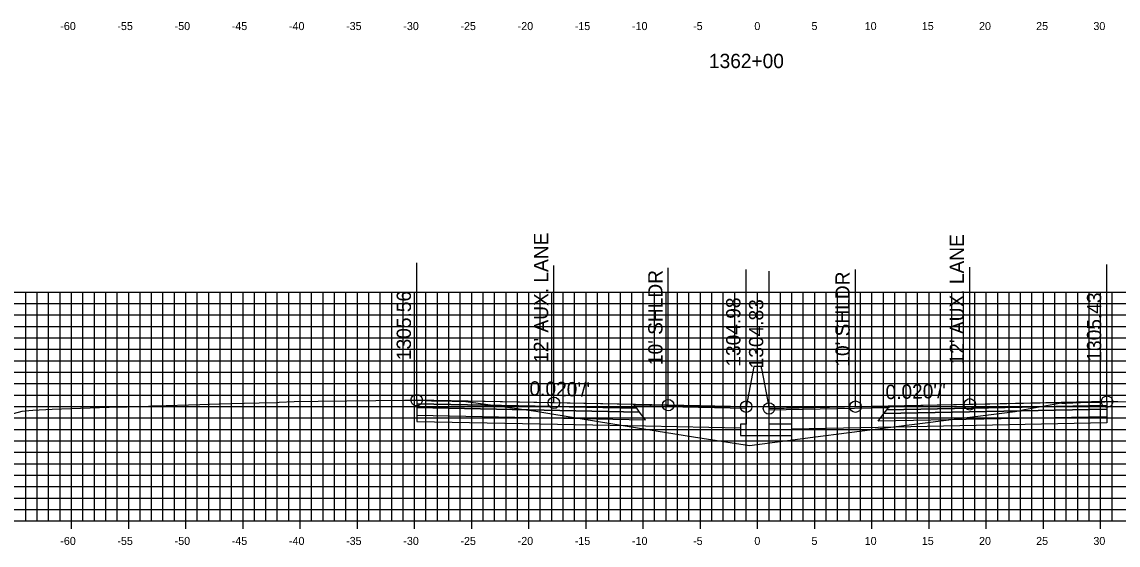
# Model space of a CAD drawing. Extents: x 674939 to 678919, y 750652 to 765176.
# Drawn here: x 678674.2 to 678770.1, y 754025.4 to 754071.2 of the extents above; entities that cross this region are included whole.
import ezdxf

# ---------------------------------------------------------------- set-up
doc = ezdxf.new("R2010")
doc.units = 0
for name, color, linetype in [('R_Alt Surface', 7, 'Continuous'), ('R_Axis', 7, 'Continuous'), ('R_Axis Annot', 7, 'Continuous'), ('R_Exist Surface', 7, 'Continuous'), ('R_Fin Surface', 7, 'Continuous'), ('R_Grid', 7, 'Continuous'), ('R_No Plot', 7, 'Continuous'), ('R_Proposed Road', 7, 'Continuous'), ('R_Xsect Elev', 7, 'Continuous'), ('R_Xsect Slope', 7, 'Continuous')]:
    doc.layers.add(name, color=color, linetype=linetype)

msp = doc.modelspace()

# ---------------------------------------------------------------- linework, layer by layer
at = {"layer": 'R_Alt Surface'}
for points in [[(678708.719, 754037.781), (678708.719, 754037.451), (678728.219, 754037.061), (678727.969, 754037.396)], [(678708.719, 754037.451), (678708.719, 754036.791), (678728.719, 754036.391), (678728.219, 754037.061)], [(678769.089, 754037.316), (678769.089, 754036.656), (678749.089, 754036.256), (678749.589, 754036.926)], [(678769.089, 754037.646), (678769.089, 754037.316), (678749.589, 754036.926), (678749.839, 754037.261)]]:
    msp.add_lwpolyline(points, close=True, dxfattribs=at)
for points in [[(678708.719, 754036.791), (678708.719, 754036.251), (678728.719, 754035.851), (678737.033, 754035.685)], [(678769.089, 754036.656), (678769.089, 754036.116), (678749.089, 754035.716), (678741.533, 754035.565)]]:
    msp.add_lwpolyline(points, dxfattribs=at)
at = {"layer": 'R_Axis'}
for p, q in [((678678.533, 754026.851), (678678.533, 754028.251)), ((678683.533, 754026.851), (678683.533, 754028.251)), ((678688.533, 754026.851), (678688.533, 754028.251)), ((678693.533, 754026.851), (678693.533, 754028.251)), ((678698.533, 754026.851), (678698.533, 754028.251)), ((678703.533, 754026.851), (678703.533, 754028.251)), ((678708.533, 754026.851), (678708.533, 754028.251)), ((678713.533, 754026.851), (678713.533, 754028.251)), ((678718.533, 754026.851), (678718.533, 754028.251)), ((678723.533, 754026.851), (678723.533, 754028.251)), ((678728.533, 754026.851), (678728.533, 754028.251)), ((678733.533, 754026.851), (678733.533, 754028.251)), ((678738.533, 754026.851), (678738.533, 754028.251)), ((678743.533, 754026.851), (678743.533, 754028.251)), ((678748.533, 754026.851), (678748.533, 754028.251)), ((678753.533, 754026.851), (678753.533, 754028.251)), ((678758.533, 754026.851), (678758.533, 754028.251)), ((678763.533, 754026.851), (678763.533, 754028.251)), ((678768.533, 754026.851), (678768.533, 754028.251)), ((678638.533, 754027.551), (678838.533, 754027.551))]:
    msp.add_line(p, q, dxfattribs=at)
at = {"layer": 'R_Exist Surface'}
msp.add_lwpolyline([(678672.376, 754036.634), (678674.21, 754037.154), (678674.808, 754037.211), (678675.137, 754037.236), (678676.839, 754037.312), (678682.644, 754037.516), (678683.412, 754037.53), (678684.718, 754037.554), (678684.855, 754037.56), (678684.925, 754037.564), (678685.58, 754037.595), (678685.827, 754037.607), (678689.747, 754037.736), (678691.447, 754037.791), (678693.625, 754037.834), (678694.941, 754037.869), (678696.538, 754037.907), (678696.702, 754037.92), (678698.009, 754037.976), (678700.092, 754038.005), (678707.641, 754038.101), (678708.628, 754038.115), (678708.651, 754038.114), (678708.719, 754038.111), (678709.079, 754038.094), (678710.028, 754038.055), (678710.754, 754038.059), (678711.083, 754038.056), (678711.519, 754038.052), (678711.809, 754038.031), (678712.303, 754038.012), (678713.029, 754038.002), (678715.806, 754037.615), (678719.148, 754037.131), (678723.18, 754036.472), (678728.023, 754035.684), (678732.926, 754034.907), (678737.82, 754034.13), (678743.378, 754034.863), (678749.729, 754035.682), (678758.262, 754036.767), (678761.064, 754037.127), (678761.875, 754037.282), (678765.085, 754037.872), (678765.139, 754037.856), (678765.433, 754037.853), (678766.777, 754037.897), (678767.218, 754037.916), (678767.978, 754037.93), (678768.491, 754037.944), (678768.913, 754037.966), (678769.089, 754037.976), (678769.3, 754037.987), (678769.418, 754037.994), (678770.051, 754037.99), (678771.885, 754037.957)], dxfattribs=at)
at = {"layer": 'R_Fin Surface'}
for points in [[(678737.533, 754037.535), (678730.719, 754037.671), (678720.719, 754037.871), (678708.719, 754038.111)], [(678769.089, 754037.976), (678757.089, 754037.736), (678747.089, 754037.536), (678739.533, 754037.385)]]:
    msp.add_lwpolyline(points, dxfattribs=at)
for points in [[(678708.719, 754038.111), (678708.719, 754037.781), (678727.969, 754037.396), (678727.719, 754037.731)], [(678727.719, 754037.731), (678737.533, 754037.535), (678737.537, 754037.377), (678727.838, 754037.571)], [(678769.089, 754037.976), (678769.089, 754037.646), (678749.839, 754037.261), (678750.089, 754037.596)], [(678749.97, 754037.436), (678739.533, 754037.228), (678739.533, 754037.385), (678750.089, 754037.596)]]:
    msp.add_lwpolyline(points, close=True, dxfattribs=at)
at = {"layer": 'R_Grid'}
for p, q in [((678638.533, 754047.551), (678838.533, 754047.551)), ((678674.533, 754027.551), (678674.533, 754047.551)), ((678675.533, 754027.551), (678675.533, 754047.551)), ((678676.533, 754027.551), (678676.533, 754047.551)), ((678677.533, 754027.551), (678677.533, 754047.551)), ((678678.533, 754027.551), (678678.533, 754047.551)), ((678679.533, 754027.551), (678679.533, 754047.551)), ((678680.533, 754027.551), (678680.533, 754047.551)), ((678681.533, 754027.551), (678681.533, 754047.551)), ((678682.533, 754027.551), (678682.533, 754047.551)), ((678683.533, 754027.551), (678683.533, 754047.551)), ((678684.533, 754027.551), (678684.533, 754047.551)), ((678685.533, 754027.551), (678685.533, 754047.551)), ((678686.533, 754027.551), (678686.533, 754047.551)), ((678687.533, 754027.551), (678687.533, 754047.551)), ((678688.533, 754027.551), (678688.533, 754047.551)), ((678689.533, 754027.551), (678689.533, 754047.551)), ((678690.533, 754027.551), (678690.533, 754047.551)), ((678691.533, 754027.551), (678691.533, 754047.551)), ((678692.533, 754027.551), (678692.533, 754047.551)), ((678693.533, 754027.551), (678693.533, 754047.551)), ((678694.533, 754027.551), (678694.533, 754047.551)), ((678695.533, 754027.551), (678695.533, 754047.551)), ((678696.533, 754027.551), (678696.533, 754047.551)), ((678697.533, 754027.551), (678697.533, 754047.551)), ((678698.533, 754027.551), (678698.533, 754047.551)), ((678699.533, 754027.551), (678699.533, 754047.551)), ((678700.533, 754027.551), (678700.533, 754047.551)), ((678701.533, 754027.551), (678701.533, 754047.551)), ((678702.533, 754027.551), (678702.533, 754047.551)), ((678703.533, 754027.551), (678703.533, 754047.551)), ((678704.533, 754027.551), (678704.533, 754047.551)), ((678705.533, 754027.551), (678705.533, 754047.551)), ((678706.533, 754027.551), (678706.533, 754047.551)), ((678707.533, 754027.551), (678707.533, 754047.551)), ((678708.533, 754027.551), (678708.533, 754047.551)), ((678709.533, 754027.551), (678709.533, 754047.551)), ((678710.533, 754027.551), (678710.533, 754047.551)), ((678711.533, 754027.551), (678711.533, 754047.551)), ((678712.533, 754027.551), (678712.533, 754047.551)), ((678713.533, 754027.551), (678713.533, 754047.551)), ((678714.533, 754027.551), (678714.533, 754047.551)), ((678715.533, 754027.551), (678715.533, 754047.551)), ((678716.533, 754027.551), (678716.533, 754047.551)), ((678717.533, 754027.551), (678717.533, 754047.551)), ((678718.533, 754027.551), (678718.533, 754047.551)), ((678719.533, 754027.551), (678719.533, 754047.551)), ((678720.533, 754027.551), (678720.533, 754047.551)), ((678721.533, 754027.551), (678721.533, 754047.551)), ((678722.533, 754027.551), (678722.533, 754047.551)), ((678723.533, 754027.551), (678723.533, 754047.551)), ((678724.533, 754027.551), (678724.533, 754047.551)), ((678725.533, 754027.551), (678725.533, 754047.551)), ((678726.533, 754027.551), (678726.533, 754047.551)), ((678727.533, 754027.551), (678727.533, 754047.551)), ((678728.533, 754027.551), (678728.533, 754047.551)), ((678729.533, 754027.551), (678729.533, 754047.551)), ((678730.533, 754027.551), (678730.533, 754047.551)), ((678731.533, 754027.551), (678731.533, 754047.551)), ((678732.533, 754027.551), (678732.533, 754047.551)), ((678733.533, 754027.551), (678733.533, 754047.551)), ((678734.533, 754027.551), (678734.533, 754047.551)), ((678735.533, 754027.551), (678735.533, 754047.551)), ((678736.533, 754027.551), (678736.533, 754047.551)), ((678737.533, 754027.551), (678737.533, 754047.551)), ((678738.533, 754027.551), (678738.533, 754047.551)), ((678739.533, 754027.551), (678739.533, 754047.551)), ((678740.533, 754027.551), (678740.533, 754047.551)), ((678741.533, 754027.551), (678741.533, 754047.551)), ((678742.533, 754027.551), (678742.533, 754047.551)), ((678743.533, 754027.551), (678743.533, 754047.551)), ((678744.533, 754027.551), (678744.533, 754047.551)), ((678745.533, 754027.551), (678745.533, 754047.551)), ((678746.533, 754027.551), (678746.533, 754047.551)), ((678747.533, 754027.551), (678747.533, 754047.551)), ((678748.533, 754027.551), (678748.533, 754047.551)), ((678749.533, 754027.551), (678749.533, 754047.551)), ((678750.533, 754027.551), (678750.533, 754047.551)), ((678751.533, 754027.551), (678751.533, 754047.551)), ((678752.533, 754027.551), (678752.533, 754047.551)), ((678753.533, 754027.551), (678753.533, 754047.551)), ((678754.533, 754027.551), (678754.533, 754047.551)), ((678755.533, 754027.551), (678755.533, 754047.551)), ((678756.533, 754027.551), (678756.533, 754047.551)), ((678757.533, 754027.551), (678757.533, 754047.551)), ((678758.533, 754027.551), (678758.533, 754047.551)), ((678759.533, 754027.551), (678759.533, 754047.551)), ((678760.533, 754027.551), (678760.533, 754047.551)), ((678761.533, 754027.551), (678761.533, 754047.551)), ((678762.533, 754027.551), (678762.533, 754047.551)), ((678763.533, 754027.551), (678763.533, 754047.551)), ((678764.533, 754027.551), (678764.533, 754047.551)), ((678765.533, 754027.551), (678765.533, 754047.551)), ((678766.533, 754027.551), (678766.533, 754047.551)), ((678767.533, 754027.551), (678767.533, 754047.551)), ((678768.533, 754027.551), (678768.533, 754047.551)), ((678769.533, 754027.551), (678769.533, 754047.551)), ((678638.533, 754046.551), (678838.533, 754046.551)), ((678638.533, 754045.551), (678838.533, 754045.551)), ((678638.533, 754044.551), (678838.533, 754044.551)), ((678638.533, 754043.551), (678838.533, 754043.551)), ((678638.533, 754042.551), (678838.533, 754042.551)), ((678638.533, 754041.551), (678838.533, 754041.551)), ((678638.533, 754040.551), (678838.533, 754040.551)), ((678638.533, 754039.551), (678838.533, 754039.551)), ((678638.533, 754038.551), (678838.533, 754038.551)), ((678638.533, 754037.551), (678838.533, 754037.551)), ((678638.533, 754036.551), (678838.533, 754036.551)), ((678638.533, 754035.551), (678838.533, 754035.551)), ((678638.533, 754034.551), (678838.533, 754034.551)), ((678638.533, 754033.551), (678838.533, 754033.551)), ((678638.533, 754032.551), (678838.533, 754032.551)), ((678638.533, 754031.551), (678838.533, 754031.551)), ((678638.533, 754030.551), (678838.533, 754030.551)), ((678638.533, 754029.551), (678838.533, 754029.551)), ((678638.533, 754028.551), (678838.533, 754028.551)), ((678638.533, 754027.551), (678838.533, 754027.551))]:
    msp.add_line(p, q, dxfattribs=at)
at = {"layer": 'R_No Plot'}
for centre in [(678708.719, 754038.111), (678720.719, 754037.871), (678730.719, 754037.671), (678737.533, 754037.535), (678739.533, 754037.385), (678747.089, 754037.536), (678757.089, 754037.736), (678769.089, 754037.976)]:
    msp.add_circle(centre, 0.5, dxfattribs=at)
at = {"layer": 'R_Proposed Road'}
for points in [[(678738.203, 754041.035), (678737.533, 754037.535)], [(678738.863, 754040.885), (678738.863, 754041.035), (678738.203, 754041.035), (678738.203, 754041.035)], [(678738.863, 754040.885), (678739.533, 754037.385)], [(678737.533, 754037.535), (678737.533, 754036.01), (678737.033, 754036.01), (678737.033, 754035.01), (678741.533, 754035.01), (678741.533, 754036.01), (678739.533, 754036.01), (678739.533, 754037.385)]]:
    msp.add_lwpolyline(points, dxfattribs=at)
at = {"layer": 'R_Xsect Elev'}
for p, q in [((678708.719, 754038.111), (678708.719, 754050.111)), ((678720.719, 754037.871), (678720.719, 754049.871)), ((678730.719, 754037.671), (678730.719, 754049.671)), ((678737.533, 754037.535), (678737.533, 754049.535)), ((678739.533, 754037.385), (678739.533, 754049.385)), ((678747.089, 754037.536), (678747.089, 754049.536)), ((678757.089, 754037.736), (678757.089, 754049.736)), ((678769.089, 754037.976), (678769.089, 754049.976))]:
    msp.add_line(p, q, dxfattribs=at)

# ---------------------------------------------------------------- texts
at = {"layer": 'R_Axis Annot'}
for s, height, p in [('-60', 0.7, (678677.552, 754070.451)), ('-55', 0.7, (678682.546, 754070.451)), ('-50', 0.7, (678687.552, 754070.451)), ('-45', 0.7, (678692.546, 754070.451)), ('-40', 0.7, (678697.552, 754070.451)), ('-35', 0.7, (678702.546, 754070.451)), ('-30', 0.7, (678707.552, 754070.451)), ('-25', 0.7, (678712.546, 754070.451)), ('-20', 0.7, (678717.552, 754070.451)), ('-15', 0.7, (678722.546, 754070.451)), ('-10', 0.7, (678727.552, 754070.451)), ('-5', 0.7, (678732.896, 754070.451)), ('0', 0.7, (678738.252, 754070.451)), ('5', 0.7, (678743.246, 754070.451)), ('10', 0.7, (678747.902, 754070.451)), ('15', 0.7, (678752.896, 754070.451)), ('20', 0.7, (678757.902, 754070.451)), ('25', 0.7, (678762.896, 754070.451)), ('30', 0.7, (678767.902, 754070.451)), ('1362+00', 1.25, (678734.282, 754067.126)), ('-60', 0.7, (678677.552, 754025.451)), ('-55', 0.7, (678682.546, 754025.451)), ('-50', 0.7, (678687.552, 754025.451)), ('-45', 0.7, (678692.546, 754025.451)), ('-40', 0.7, (678697.552, 754025.451)), ('-35', 0.7, (678702.546, 754025.451)), ('-30', 0.7, (678707.552, 754025.451)), ('-25', 0.7, (678712.546, 754025.451)), ('-20', 0.7, (678717.552, 754025.451)), ('-15', 0.7, (678722.546, 754025.451)), ('-10', 0.7, (678727.552, 754025.451)), ('-5', 0.7, (678732.896, 754025.451)), ('0', 0.7, (678738.252, 754025.451)), ('5', 0.7, (678743.246, 754025.451)), ('10', 0.7, (678747.902, 754025.451)), ('15', 0.7, (678752.896, 754025.451)), ('20', 0.7, (678757.902, 754025.451)), ('25', 0.7, (678762.896, 754025.451)), ('30', 0.7, (678767.902, 754025.451))]:
    msp.add_text(s, height=height, dxfattribs=at).set_placement(p)
at = {"layer": 'R_Xsect Elev'}
for s, p in [("12' AUX. LANE", (678720.219, 754041.371)), ("12' AUX. LANE", (678756.589, 754041.236)), ("10' SHLDR", (678730.219, 754041.171)), ("10' SHLDR", (678746.589, 754041.036)), ('1305.56', (678708.219, 754041.611)), ('1305.43', (678768.589, 754041.476)), ('1304.98', (678737.033, 754041.035)), ('1304.83', (678739.033, 754040.885))]:
    msp.add_text(s, height=1.25, rotation=90, dxfattribs=at).set_placement(p)
at = {"layer": 'R_Xsect Slope'}
for rotation, p in [(358.85424, (678718.576, 754038.514)), (1.14576, (678749.737, 754038.189))]:
    msp.add_text("0.020'/'", height=1.25, rotation=rotation, dxfattribs=at).set_placement(p)

doc.saveas('drawing.dxf')
